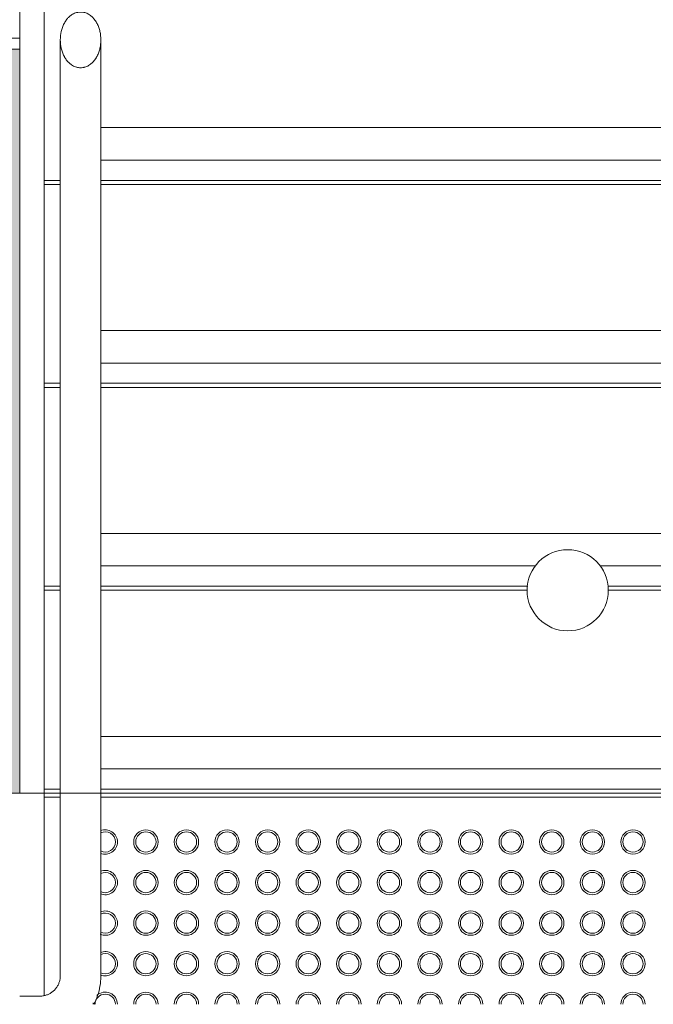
# Model space of a CAD drawing. Header units: millimetres. Extents: x -281 to 121694, y -16481 to 65128.
# Tile 459 of 656: x 20740 to 21520, y 25715 to 26928. Entities that reach past the tile are written whole.
import ezdxf

# ---------------------------------------------------------------- set-up
doc = ezdxf.new("R2010")
doc.units = ezdxf.units.MM
for name, color, linetype, lineweight in [('A--L$01A__Algemeen', 7, 'Continuous', 5), ('A--L28__Hoofddraagconstructies', 3, 'Continuous', 5), ('A--L34__BalustradesLeuningen', 1, 'Continuous', 5)]:
    doc.layers.add(name, color=color, linetype=linetype, lineweight=lineweight)

# ---------------------------------------------------------------- blocks, each defined once
blk = doc.blocks.new('NLRS_24_10_SF_trappen kern_gen_cpz - NLRS_24_12_02_SF_trappen kern_gen_cpz-66734290-L_80_ 15')
at = {"layer": 'A--L$01A__Algemeen'}
for p, q in [((-425, 249.9), (-400, 249.9)), ((-500, 224.9), (-500, -0.1)), ((-450, -0.1), (-450, 224.9)), ((-500, -0.1), (-450, -0.1))]:
    blk.add_line(p, q, dxfattribs=at)
at = {"layer": 'A--L$01A__Algemeen', "flags": 128}
for points in [[(-491.3, 260), (-492.5, 257.6), (-493.8, 254.9), (-494.9, 252.1), (-495.9, 249.3), (-496.9, 246.4), (-497.7, 243.5), (-498.3, 240.6), (-498.9, 237.6), (-499.4, 234.7), (-499.7, 231.7), (-499.9, 228.7), (-500, 225.7), (-500, 224.9)], [(-450, 224.9), (-450, 225.9), (-449.9, 226.9), (-449.8, 227.9), (-449.7, 228.9), (-449.5, 229.9), (-449.3, 230.8), (-449, 231.8), (-448.7, 232.8), (-448.4, 233.7), (-448, 234.6), (-447.6, 235.5), (-447.2, 236.4), (-446.7, 237.3), (-446.2, 238.2), (-445.6, 239), (-445.1, 239.8), (-444.4, 240.6), (-443.8, 241.4), (-443.1, 242.1), (-442.4, 242.8), (-441.7, 243.5), (-440.9, 244.2), (-440.1, 244.8), (-439.3, 245.4), (-438.5, 245.9), (-437.7, 246.5), (-436.8, 246.9), (-435.9, 247.4), (-435, 247.8), (-434.1, 248.2), (-433.1, 248.5), (-432.2, 248.9), (-431.2, 249.1), (-430.2, 249.3), (-429.2, 249.5), (-428.3, 249.7), (-427.3, 249.8), (-426.3, 249.9), (-425.3, 249.9), (-425, 249.9)]]:
    blk.add_lwpolyline(points, dxfattribs=at)
at = {"layer": 'A--L$01A__Algemeen'}
for centre, radius, start, end in [((-1155.4, 260), 15, 180, 360), ((-1155.4, 260), 12.5, 180, 360), ((-1105.4, 260), 15, 180, 360), ((-1105.4, 260), 12.5, 180, 360), ((-1055.4, 260), 15, 180, 360), ((-1055.4, 260), 12.5, 180, 360), ((-1005.4, 260), 15, 180, 360), ((-1005.4, 260), 12.5, 180, 360), ((-955.4, 260), 15, 180, 360), ((-955.4, 260), 12.5, 180, 360), ((-905.4, 260), 15, 180, 360), ((-905.4, 260), 12.5, 180, 360), ((-855.4, 260), 15, 180, 360), ((-855.4, 260), 12.5, 180, 360), ((-805.4, 260), 15, 180, 360), ((-805.4, 260), 12.5, 180, 360), ((-755.4, 260), 15, 180, 360), ((-755.4, 260), 12.5, 180, 360), ((-705.4, 260), 15, 180, 360), ((-705.4, 260), 12.5, 180, 360), ((-655.4, 260), 15, 180, 360), ((-655.4, 260), 12.5, 180, 360), ((-605.4, 260), 15, 180, 360), ((-605.4, 260), 12.5, 180, 360), ((-555.4, 260), 15, 180, 360), ((-555.4, 260), 12.5, 180, 360), ((-505.4, 260), 15, 180, 313.3692), ((-505.4, 260), 12.5, 180, 360), ((-505.4, 260), 15, 352.9204, 360), ((-1155.4, 210), 15, 0, 180), ((-1155.4, 210), 12.5, 0, 180), ((-1105.4, 210), 15, 0, 180), ((-1105.4, 210), 12.5, 0, 180), ((-1055.4, 210), 15, 0, 180), ((-1055.4, 210), 12.5, 0, 180), ((-1005.4, 210), 15, 0, 180), ((-1005.4, 210), 12.5, 0, 180), ((-955.4, 210), 15, 0, 180), ((-955.4, 210), 12.5, 0, 180), ((-905.4, 210), 15, 0, 180), ((-905.4, 210), 12.5, 0, 180), ((-855.4, 210), 15, 0, 180), ((-855.4, 210), 12.5, 0, 180), ((-805.4, 210), 15, 0, 180), ((-805.4, 210), 12.5, 0, 180), ((-755.4, 210), 15, 0, 180), ((-755.4, 210), 12.5, 0, 180), ((-705.4, 210), 15, 0, 180), ((-705.4, 210), 12.5, 0, 180), ((-655.4, 210), 15, 0, 180), ((-655.4, 210), 12.5, 0, 180), ((-605.4, 210), 15, 0, 180), ((-605.4, 210), 12.5, 0, 180), ((-555.4, 210), 15, 0, 180), ((-555.4, 210), 12.5, 0, 180), ((-505.4, 210), 15, 66.8886, 180), ((-505.4, 210), 12.5, 62.218, 180), ((-1155.4, 210), 15, 180, 360), ((-1155.4, 210), 12.5, 180, 360), ((-1105.4, 210), 15, 180, 360), ((-1105.4, 210), 12.5, 180, 360), ((-1055.4, 210), 15, 180, 360), ((-1055.4, 210), 12.5, 180, 360), ((-1005.4, 210), 15, 180, 360), ((-1005.4, 210), 12.5, 180, 360), ((-955.4, 210), 15, 180, 360), ((-955.4, 210), 12.5, 180, 360), ((-905.4, 210), 15, 180, 360), ((-905.4, 210), 12.5, 180, 360), ((-855.4, 210), 15, 180, 360), ((-855.4, 210), 12.5, 180, 360), ((-805.4, 210), 15, 180, 360), ((-805.4, 210), 12.5, 180, 360), ((-755.4, 210), 15, 180, 360), ((-755.4, 210), 12.5, 180, 360), ((-705.4, 210), 15, 180, 360), ((-705.4, 210), 12.5, 180, 360), ((-655.4, 210), 15, 180, 360), ((-655.4, 210), 12.5, 180, 360), ((-605.4, 210), 15, 180, 360), ((-605.4, 210), 12.5, 180, 360), ((-555.4, 210), 15, 180, 360), ((-555.4, 210), 12.5, 180, 360), ((-505.4, 210), 15, 180, 293.5202), ((-505.4, 210), 12.5, 180, 298.1761), ((-1155.4, 160), 15, 0, 180), ((-1155.4, 160), 12.5, 0, 180), ((-1105.4, 160), 15, 0, 180), ((-1105.4, 160), 12.5, 0, 180), ((-1055.4, 160), 15, 0, 180), ((-1055.4, 160), 12.5, 0, 180), ((-1005.4, 160), 15, 0, 180), ((-1005.4, 160), 12.5, 0, 180), ((-955.4, 160), 15, 0, 180), ((-955.4, 160), 12.5, 0, 180), ((-905.4, 160), 15, 0, 180), ((-905.4, 160), 12.5, 0, 180), ((-855.4, 160), 15, 0, 180), ((-855.4, 160), 12.5, 0, 180), ((-805.4, 160), 15, 0, 180), ((-805.4, 160), 12.5, 0, 180), ((-755.4, 160), 15, 0, 180), ((-755.4, 160), 12.5, 0, 180), ((-705.4, 160), 15, 0, 180), ((-705.4, 160), 12.5, 0, 180), ((-655.4, 160), 15, 0, 180), ((-655.4, 160), 12.5, 0, 180), ((-605.4, 160), 15, 0, 180), ((-605.4, 160), 12.5, 0, 180), ((-555.4, 160), 15, 0, 180), ((-555.4, 160), 12.5, 0, 180), ((-505.4, 160), 15, 66.0842, 180), ((-505.4, 160), 12.5, 61.2528, 180), ((-1155.4, 160), 15, 180, 360), ((-1155.4, 160), 12.5, 180, 360), ((-1105.4, 160), 15, 180, 360), ((-1105.4, 160), 12.5, 180, 360), ((-1055.4, 160), 15, 180, 360), ((-1055.4, 160), 12.5, 180, 360), ((-1005.4, 160), 15, 180, 360), ((-1005.4, 160), 12.5, 180, 360), ((-955.4, 160), 15, 180, 360), ((-955.4, 160), 12.5, 180, 360), ((-905.4, 160), 15, 180, 360), ((-905.4, 160), 12.5, 180, 360), ((-855.4, 160), 15, 180, 360), ((-855.4, 160), 12.5, 180, 360), ((-805.4, 160), 15, 180, 360), ((-805.4, 160), 12.5, 180, 360), ((-755.4, 160), 15, 180, 360), ((-755.4, 160), 12.5, 180, 360), ((-705.4, 160), 15, 180, 360), ((-705.4, 160), 12.5, 180, 360), ((-655.4, 160), 15, 180, 360), ((-655.4, 160), 12.5, 180, 360), ((-605.4, 160), 15, 180, 360), ((-605.4, 160), 12.5, 180, 360), ((-555.4, 160), 15, 180, 360), ((-555.4, 160), 12.5, 180, 360), ((-505.4, 160), 15, 180, 293.0768), ((-505.4, 160), 12.5, 180, 297.6921), ((-1155.4, 110), 15, 0, 180), ((-1155.4, 110), 12.5, 0, 180), ((-1105.4, 110), 15, 0, 180), ((-1105.4, 110), 12.5, 0, 180), ((-1055.4, 110), 15, 0, 180), ((-1055.4, 110), 12.5, 0, 180), ((-1005.4, 110), 15, 0, 180), ((-1005.4, 110), 12.5, 0, 180), ((-955.4, 110), 15, 0, 180), ((-955.4, 110), 12.5, 0, 180), ((-905.4, 110), 15, 0, 180), ((-905.4, 110), 12.5, 0, 180), ((-855.4, 110), 15, 0, 180), ((-855.4, 110), 12.5, 0, 180), ((-805.4, 110), 15, 0, 180), ((-805.4, 110), 12.5, 0, 180), ((-755.4, 110), 15, 0, 180), ((-755.4, 110), 12.5, 0, 180), ((-705.4, 110), 15, 0, 180), ((-705.4, 110), 12.5, 0, 180), ((-655.4, 110), 15, 0, 180), ((-655.4, 110), 12.5, 0, 180), ((-605.4, 110), 15, 0, 180), ((-605.4, 110), 12.5, 0, 180), ((-555.4, 110), 15, 0, 180), ((-555.4, 110), 12.5, 0, 180), ((-505.4, 110), 15, 66.9232, 180), ((-505.4, 110), 12.5, 62.3079, 180), ((-1155.4, 110), 15, 180, 360), ((-1155.4, 110), 12.5, 180, 360), ((-1105.4, 110), 15, 180, 360), ((-1105.4, 110), 12.5, 180, 360), ((-1055.4, 110), 15, 180, 360), ((-1055.4, 110), 12.5, 180, 360), ((-1005.4, 110), 15, 180, 360), ((-1005.4, 110), 12.5, 180, 360), ((-955.4, 110), 15, 180, 360), ((-955.4, 110), 12.5, 180, 360), ((-905.4, 110), 15, 180, 360), ((-905.4, 110), 12.5, 180, 360), ((-855.4, 110), 15, 180, 360), ((-855.4, 110), 12.5, 180, 360), ((-805.4, 110), 15, 180, 360), ((-805.4, 110), 12.5, 180, 360), ((-755.4, 110), 15, 180, 360), ((-755.4, 110), 12.5, 180, 360), ((-705.4, 110), 15, 180, 360), ((-705.4, 110), 12.5, 180, 360), ((-655.4, 110), 15, 180, 360), ((-655.4, 110), 12.5, 180, 360), ((-605.4, 110), 15, 180, 360), ((-605.4, 110), 12.5, 180, 360), ((-555.4, 110), 15, 180, 360), ((-555.4, 110), 12.5, 180, 360), ((-505.4, 110), 15, 180, 293.0768), ((-505.4, 110), 12.5, 180, 297.6921), ((-1155.4, 60), 15, 0, 180), ((-1105.4, 60), 15, 0, 180), ((-1055.4, 60), 15, 0, 180), ((-1005.4, 60), 15, 0, 180), ((-955.4, 60), 15, 0, 180), ((-905.4, 60), 15, 0, 180), ((-855.4, 60), 15, 0, 180), ((-805.4, 60), 15, 0, 180), ((-755.4, 60), 15, 0, 180), ((-705.4, 60), 15, 0, 180), ((-655.4, 60), 15, 0, 180), ((-605.4, 60), 15, 0, 180), ((-555.4, 60), 15, 0, 180), ((-505.4, 60), 15, 66.9232, 180), ((-1155.4, 60), 12.5, 0, 180), ((-1105.4, 60), 12.5, 0, 180), ((-1055.4, 60), 12.5, 0, 180), ((-1005.4, 60), 12.5, 0, 180), ((-955.4, 60), 12.5, 0, 180), ((-905.4, 60), 12.5, 0, 180), ((-855.4, 60), 12.5, 0, 180), ((-805.4, 60), 12.5, 0, 180), ((-755.4, 60), 12.5, 0, 180), ((-705.4, 60), 12.5, 0, 180), ((-655.4, 60), 12.5, 0, 180), ((-605.4, 60), 12.5, 0, 180), ((-555.4, 60), 12.5, 0, 180), ((-505.4, 60), 12.5, 62.3079, 180), ((-1155.4, 60), 15, 180, 360), ((-1155.4, 60), 12.5, 180, 360), ((-1105.4, 60), 15, 180, 360), ((-1105.4, 60), 12.5, 180, 360), ((-1055.4, 60), 15, 180, 360), ((-1055.4, 60), 12.5, 180, 360), ((-1005.4, 60), 15, 180, 360), ((-1005.4, 60), 12.5, 180, 360), ((-955.4, 60), 15, 180, 360), ((-955.4, 60), 12.5, 180, 360), ((-905.4, 60), 15, 180, 360), ((-905.4, 60), 12.5, 180, 360), ((-855.4, 60), 15, 180, 360), ((-855.4, 60), 12.5, 180, 360), ((-805.4, 60), 15, 180, 360), ((-805.4, 60), 12.5, 180, 360), ((-755.4, 60), 15, 180, 360), ((-755.4, 60), 12.5, 180, 360), ((-705.4, 60), 15, 180, 360), ((-705.4, 60), 12.5, 180, 360), ((-655.4, 60), 15, 180, 360), ((-655.4, 60), 12.5, 180, 360), ((-605.4, 60), 15, 180, 360), ((-605.4, 60), 12.5, 180, 360), ((-555.4, 60), 15, 180, 360), ((-555.4, 60), 12.5, 180, 360), ((-505.4, 60), 15, 180, 293.0768), ((-505.4, 60), 12.5, 180, 297.6921)]:
    blk.add_arc(centre, radius, start, end, dxfattribs=at)
blk = doc.blocks.new('NLRS_24_10_SF_2_steek_gen_cpz - NLRS_24_10_GM_trappen v_v_ glazen leuning_gen_cpz-66470342-L_80_ 15')
at = {"layer": 'A--L$01A__Algemeen'}
for start, end in [(0, 180), (180, 0)]:
    blk.add_arc((0, 250), 50, start, end, dxfattribs=at)
blk = doc.blocks.new('NLRS_24_10_SF_3_stringer_gen_cpz - NLRS_24_10_xx_stringer v_v_ glazen leuning_gen_cpz-V150-L_80_ 15')
at = {"layer": 'A--L28__Hoofddraagconstructies'}
for p, q in [((-15, 0), (-15, 248.7)), ((-35, 0), (-85, 0)), ((-85, 0), (-85, -928.1)), ((-35, -928.1), (-35, 0)), ((-15, -2000), (-15, 0)), ((-15, 0), (15, 0)), ((15, -930.4), (15, -2000))]:
    blk.add_line(p, q, dxfattribs=at)
for points in [[(-35, -928.1), (-35, -924.6), (-35.6, -919.5), (-37.3, -913.6), (-38.5, -910.4), (-39.5, -908.4), (-40.3, -906.9), (-41.2, -905.4), (-42.4, -903.6), (-43.8, -901.9), (-44.9, -900.6), (-45.9, -899.8), (-46.8, -898.9), (-48.2, -897.8), (-50.1, -896.6), (-52.4, -895.3), (-54.4, -894.6), (-56.1, -894.2), (-57.8, -893.9), (-60, -893.8), (-62.2, -893.9), (-63.9, -894.2), (-65.6, -894.6), (-67.6, -895.3), (-69.9, -896.6), (-71.8, -897.8), (-73.2, -898.9), (-74.1, -899.8), (-75.1, -900.6), (-76.2, -901.9), (-77.6, -903.6), (-78.8, -905.4), (-79.7, -906.9), (-80.5, -908.4), (-81.5, -910.4), (-82.7, -913.6), (-84.4, -919.5), (-85, -924.6), (-85, -928.1)], [(-85, -928.1), (-85, -931.7), (-84.4, -936.8), (-82.7, -942.6), (-81.5, -945.9), (-80.5, -947.8), (-79.7, -949.3), (-78.8, -950.8), (-77.6, -952.6), (-76.2, -954.4), (-75.1, -955.6), (-74.1, -956.5), (-73.2, -957.3), (-71.8, -958.4), (-69.9, -959.7), (-67.6, -960.9), (-65.6, -961.7), (-63.9, -962.1), (-62.2, -962.3), (-60, -962.5), (-57.8, -962.3), (-56.1, -962.1), (-54.4, -961.7), (-52.4, -960.9), (-50.1, -959.7), (-48.2, -958.4), (-46.8, -957.3), (-45.9, -956.5), (-44.9, -955.6), (-43.8, -954.4), (-42.4, -952.6), (-41.2, -950.8), (-40.3, -949.3), (-39.5, -947.8), (-38.5, -945.9), (-37.3, -942.6), (-35.6, -936.8), (-35, -931.7), (-35, -928.1)]]:
    blk.add_open_spline(points, degree=3, knots=[0, 0, 0, 0, 0.111111, 0.166667, 0.194444, 0.222222, 0.236111, 0.25, 0.277778, 0.305556, 0.319444, 0.333333, 0.347222, 0.361111, 0.388889, 0.416667, 0.444444, 0.458333, 0.472222, 0.5, 0.527778, 0.541667, 0.555556, 0.583333, 0.611111, 0.638889, 0.652778, 0.666667, 0.680556, 0.694444, 0.722222, 0.75, 0.763889, 0.777778, 0.805556, 0.833333, 0.888889, 1, 1, 1, 1], dxfattribs=at)
blk = doc.blocks.new('NLRS_24_10_SF_1_traptrede_gen_cpz - NLRS_24_10_xx_SF_1_traptrede_gen_cpz-V132-L_80_ 15')
at = {"layer": 'A--L28__Hoofddraagconstructies'}
for p, q in [((595, -65), (-575.2, -65)), ((595, -105), (595, -65)), ((-575, -105), (595, -105)), ((-625, -130), (-645, -130)), ((-625, -130), (-645, -130)), ((625, -130), (-575, -130)), ((625, -130), (-575, -130)), ((-624.8, -135), (-645, -135)), ((625.2, -135), (-575.2, -135))]:
    blk.add_line(p, q, dxfattribs=at)
blk = doc.blocks.new('NLRS_24_10_SF_1_traptrede_gen_cpz - NLRS_24_10_xx_SF_1_traptrede_gen_cpz-V133-L_80_ 15')
at = {"layer": 'A--L28__Hoofddraagconstructies'}
for p, q in [((595, -65), (-575, -65)), ((595, -105), (595, -65)), ((-575.1, -105), (595, -105)), ((-625, -130), (-645, -130)), ((-625, -130), (-645, -130)), ((625, -130), (-575, -130)), ((625, -130), (-575, -130)), ((-625, -135), (-645, -135)), ((625, -135), (-575, -135))]:
    blk.add_line(p, q, dxfattribs=at)
blk = doc.blocks.new('NLRS_24_10_SF_1_traptrede_gen_cpz - NLRS_24_10_xx_SF_1_traptrede_gen_cpz-V134-L_80_ 15')
at = {"layer": 'A--L28__Hoofddraagconstructies'}
for p, q in [((595, -65), (-575, -65)), ((595, -105), (595, -65)), ((-575, -105), (-39.5, -105)), ((39.5, -105), (595, -105)), ((-625, -130), (-645, -130)), ((-625, -130), (-645, -130)), ((-49.3, -130), (-575.2, -130)), ((-49.3, -130), (-575.2, -130)), ((625.2, -130), (49.3, -130)), ((625.2, -130), (49.3, -130)), ((-625, -135), (-645, -135)), ((-50, -135), (-575, -135)), ((625, -135), (50, -135))]:
    blk.add_line(p, q, dxfattribs=at)
blk = doc.blocks.new('NLRS_34_RAI_upright array_gen_cpz - NLRS_34_RAI_upright array_gen_cpz-66228571-L_80_ 15')
at = {"layer": 'A--L34__BalustradesLeuningen'}
blk.add_hatch(color=256, dxfattribs=at).paths.add_polyline_path([(20, 0), (20, 916.7), (-20, 916.7), (-20, 0)])
for p, q in [((-20, 916.7), (20, 916.7)), ((-20, 916.7), (-20, 0)), ((20, 0), (20, 916.7)), ((20, 0), (-20, 0)), ((-20, 0), (-20, -13.7)), ((20, -13.7), (20, 0)), ((-20, -13.7), (20, -13.7))]:
    blk.add_line(p, q, dxfattribs=at)
blk = doc.blocks.new('NLRS_24_10_SF_1_traptrede_gen_cpz - NLRS_24_10_xx_SF_1_traptrede_gen_cpz-66738242-L_80_ 15')
at = {"layer": 'A--L28__Hoofddraagconstructies'}
for p, q in [((595, -65), (-575.2, -65)), ((595, -105), (595, -65)), ((-575, -105), (595, -105)), ((-625, -130), (-645, -130)), ((-625, -130), (-645, -130)), ((625, -130), (-575, -130)), ((625, -130), (-575, -130)), ((-625, -135), (-645, -135)), ((625, -135), (-575, -135))]:
    blk.add_line(p, q, dxfattribs=at)
blk = doc.blocks.new('NLRS_24_10_SF_1_traptrede_gen_cpz - NLRS_24_10_xx_SF_1_traptrede_gen_cpz-66529313-L_80_ 15')
at = {"layer": 'A--L28__Hoofddraagconstructies'}
for p, q in [((645, 98.7), (645, -145)), ((575, -145), (-625, -145)), ((575, -145), (-625, -145)), ((645, -145), (625, -145)), ((645, -145), (625, -145)), ((645, -145), (645, -150)), ((-625, -150), (575, -150)), ((625, -150), (645, -150))]:
    blk.add_line(p, q, dxfattribs=at)

msp = doc.modelspace()

# ---------------------------------------------------------------- block references
at = {"layer": 'A--L$01A__Algemeen'}
msp.add_blockref('NLRS_24_10_SF_2_steek_gen_cpz - NLRS_24_10_GM_trappen v_v_ glazen leuning_gen_cpz-66470342-L_80_ 15', (21415, 25975), dxfattribs=at)
at = {"layer": 'A--L28__Hoofddraagconstructies', "rotation": 180}
for name, p in [('NLRS_24_10_SF_trappen kern_gen_cpz - NLRS_24_12_02_SF_trappen kern_gen_cpz-66734290-L_80_ 15', (20340, 25974.9)), ('NLRS_24_10_SF_3_stringer_gen_cpz - NLRS_24_10_xx_stringer v_v_ glazen leuning_gen_cpz-V150-L_80_ 15', (20755, 25975)), ('NLRS_24_10_SF_1_traptrede_gen_cpz - NLRS_24_10_xx_SF_1_traptrede_gen_cpz-66529313-L_80_ 15', (21415, 25825))]:
    msp.add_blockref(name, p, dxfattribs=at)
at = {"layer": 'A--L28__Hoofddraagconstructies'}
for name, p in [('NLRS_24_10_SF_1_traptrede_gen_cpz - NLRS_24_10_xx_SF_1_traptrede_gen_cpz-V132-L_80_ 15', (21415, 26860)), ('NLRS_24_10_SF_1_traptrede_gen_cpz - NLRS_24_10_xx_SF_1_traptrede_gen_cpz-V133-L_80_ 15', (21415, 26610)), ('NLRS_24_10_SF_1_traptrede_gen_cpz - NLRS_24_10_xx_SF_1_traptrede_gen_cpz-V134-L_80_ 15', (21415, 26360)), ('NLRS_24_10_SF_1_traptrede_gen_cpz - NLRS_24_10_xx_SF_1_traptrede_gen_cpz-66738242-L_80_ 15', (21415, 26110))]:
    msp.add_blockref(name, p, dxfattribs=at)
at = {"layer": 'A--L34__BalustradesLeuningen', "rotation": 180}
msp.add_blockref('NLRS_34_RAI_upright array_gen_cpz - NLRS_34_RAI_upright array_gen_cpz-66228571-L_80_ 15', (20720, 26891.7), dxfattribs=at)

doc.saveas('drawing.dxf')
